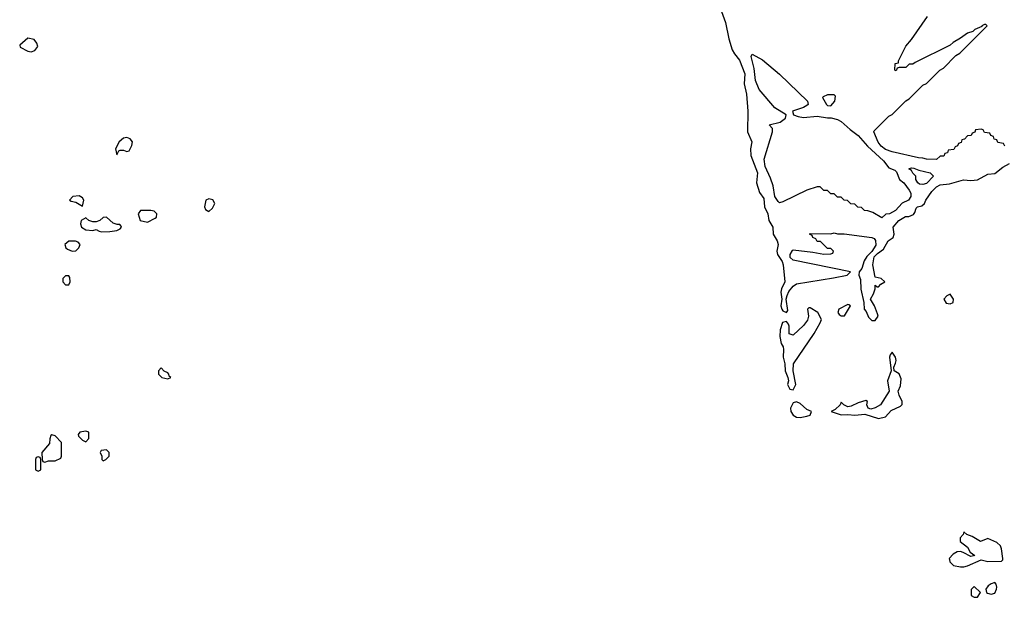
# Model space of a CAD drawing. Header units: inches. Extents: x 2601682 to 2755810, y 449311 to 584050.
# Tile 494 of 505: x 2738202 to 2743966, y 564022 to 567407. Entities that reach past the tile are written whole.
import ezdxf

# ---------------------------------------------------------------- set-up
doc = ezdxf.new("R2010")
doc.units = ezdxf.units.IN
doc.header["$MEASUREMENT"] = 0
doc.layers.add('C7536', color=7, linetype='Continuous')
doc.layers.add('C7546', color=7, linetype='Continuous')

msp = doc.modelspace()

# ---------------------------------------------------------------- linework, layer by layer
at = {"layer": 'C7536', "color": 2, "elevation": 2}
for points in [[(2738250, 567298), (2738202, 567258), (2738204.7, 567244.7), (2738250, 567222), (2738270, 567218), (2738290, 567226), (2738308.7, 567250), (2738302, 567270), (2738286, 567290)], [(2738830, 566717.2), (2738810, 566713.2), (2738784.7, 566690), (2738762, 566650), (2738770, 566614), (2738782, 566638), (2738790, 566642), (2738810, 566642), (2738830, 566634), (2738842, 566638), (2738858, 566670), (2738862, 566690), (2738849.1, 566709.1)], [(2738550, 566375.3), (2738514, 566370), (2738494, 566350), (2738503.6, 566343.6), (2738530, 566338), (2738570, 566314), (2738577.2, 566350), (2738570, 566362)], [(2739310, 566357.2), (2739292, 566350), (2739284.7, 566310), (2739290, 566294), (2739310, 566282), (2739330, 566302), (2739344, 566330), (2739331.9, 566351.9)], [(2738970, 566289.2), (2738910, 566288.7), (2738896, 566270), (2738906.8, 566230), (2738950, 566220.7), (2738996, 566244), (2739002, 566250), (2739004, 566270), (2738990, 566284)], [(2738710, 566248.7), (2738690, 566248), (2738670.9, 566229.1), (2738650, 566222), (2738630, 566222), (2738606, 566230), (2738590, 566246), (2738562, 566230), (2738558, 566210), (2738564.7, 566190), (2738590, 566176), (2738630, 566171.3), (2738650, 566178), (2738666.8, 566166.8), (2738683.5, 566163.5), (2738730, 566166), (2738770, 566172), (2738790, 566182), (2738798, 566190), (2738796.4, 566196.4), (2738787.3, 566207.3), (2738772.7, 566207.3), (2738750, 566215.3)], [(2738529.1, 566109.1), (2738490, 566109), (2738466.8, 566090), (2738471.3, 566070), (2738482.5, 566062.5), (2738510, 566051), (2738530, 566051.3), (2738548.7, 566070), (2738555.3, 566090), (2738544, 566104)], [(2738490, 565906), (2738470, 565906), (2738454, 565890), (2738454, 565870), (2738470, 565854), (2738490, 565854), (2738498, 565870), (2738496.4, 565896.4)], [(2739030, 565366), (2739014, 565350), (2739014, 565330), (2739034, 565310), (2739070, 565302), (2739086, 565310), (2739078, 565318), (2739075.3, 565330), (2739070, 565338), (2739047.3, 565347.3)], [(2738590, 564995.3), (2738554, 564990), (2738544.7, 564975.3), (2738546.4, 564966.4), (2738570, 564942), (2738590, 564934), (2738607.3, 564952.7), (2738606, 564990)], [(2738390, 564973.2), (2738384.7, 564970), (2738378, 564950), (2738376, 564924), (2738332, 564870), (2738334, 564830), (2738338, 564818), (2738350, 564814), (2738370, 564822), (2738410, 564822), (2738442, 564838), (2738446, 564850), (2738446, 564930), (2738410, 564968)], [(2738710, 564886), (2738678, 564882), (2738674, 564870), (2738682, 564850), (2738682, 564830), (2738690, 564822), (2738706, 564830), (2738726, 564850), (2738726, 564870)], [(2738310, 564846), (2738298, 564842), (2738294, 564830), (2738294, 564770), (2738310, 564762), (2738326, 564770), (2738326, 564830), (2738322, 564842)]]:
    msp.add_lwpolyline(points, close=True, dxfattribs=at)
at = {"layer": 'C7546', "color": 2, "elevation": 2}
for points in [[(2742286, 567526), (2742334.4, 567390), (2742354.2, 567294.2), (2742373, 567230), (2742386, 567206), (2742415.8, 567170), (2742446.4, 567090), (2742443, 567030), (2742457.6, 566970), (2742465.5, 566870), (2742462, 566750), (2742487.3, 566690), (2742480.5, 566650), (2742483, 566610), (2742520.5, 566510), (2742514.4, 566450), (2742533.8, 566393.8), (2742558, 566358), (2742563, 566310), (2742582, 566270), (2742586.8, 566230), (2742610, 566191.3), (2742612.7, 566150), (2742636.4, 566110), (2742641.6, 566090), (2742634.9, 566050), (2742638, 566030), (2742664.9, 565990), (2742670.5, 565970.5), (2742682, 565870), (2742661.6, 565830), (2742658, 565810), (2742663, 565770), (2742658, 565730), (2742663, 565710), (2742670, 565700.7), (2742690, 565691.3), (2742698, 565702), (2742688.7, 565770), (2742695.1, 565790), (2742705.1, 565814.9), (2742730, 565846), (2742750, 565858.8), (2742966.8, 565893.2), (2743046, 565910), (2743066, 565930), (2742730, 565997), (2742712.5, 566012.5), (2742712.3, 566030), (2742725.6, 566054.4), (2742730, 566058.8), (2742845.4, 566045.4), (2742910, 566032), (2742950, 566034), (2742962, 566038), (2742966, 566050), (2742950, 566066), (2742930, 566066), (2742890, 566106), (2742870, 566106), (2742862, 566122), (2742846, 566130), (2742842, 566142), (2742826, 566150), (2742830, 566154), (2742950, 566152), (2742970, 566158), (2742990, 566151.3), (2743028.9, 566151.1), (2743190, 566130.8), (2743204, 566124), (2743212.5, 566112.5), (2743213.7, 566086.3), (2743191.1, 566048.9), (2743161.4, 566018.6), (2743146, 565994), (2743131.9, 565948.1), (2743116, 565930), (2743114, 565910), (2743124.9, 565884.9), (2743126.7, 565826.7), (2743144, 565750), (2743146, 565710), (2743156.4, 565696.4), (2743170, 565662.8), (2743190, 565644), (2743210, 565644.9), (2743226.6, 565670), (2743223.7, 565683.7), (2743206, 565730), (2743182, 565770), (2743199.7, 565800.3), (2743209.5, 565830), (2743210, 565852), (2743222, 565842), (2743230, 565842), (2743243.1, 565856.9), (2743266, 565870), (2743246, 565890), (2743210, 565898), (2743197, 565970), (2743203.2, 566016.8), (2743222.7, 566037.3), (2743258, 566062), (2743286, 566110), (2743315.3, 566130), (2743321.2, 566150), (2743316, 566190), (2743349.5, 566230.5), (2743387.5, 566252.5), (2743406.3, 566253.7), (2743434.6, 566265.4), (2743443.1, 566276.9), (2743450, 566302), (2743458, 566310), (2743483.2, 566316.8), (2743499, 566330), (2743506, 566350), (2743541, 566399), (2743570, 566428.2), (2743590, 566439.1), (2743644.9, 566444.9), (2743727.7, 566467.7), (2743770, 566464.4), (2743810, 566468.2), (2743870, 566500.7), (2743910, 566505.5), (2743957.2, 566542.8), (2743996.3, 566563.7)], [(2743970, 566666), (2743962, 566682), (2743927.3, 566687.3), (2743922, 566702), (2743907.3, 566707.3), (2743902, 566722), (2743887.3, 566727.3), (2743882, 566742), (2743850, 566746), (2743842, 566762), (2743830, 566766), (2743798, 566762), (2743792.7, 566747.3), (2743778, 566742), (2743772.7, 566727.3), (2743750, 566726), (2743732.7, 566707.3), (2743718, 566702), (2743712.7, 566687.3), (2743698, 566682), (2743692.7, 566667.3), (2743678, 566662), (2743670, 566646), (2743638, 566642), (2743632.7, 566627.3), (2743618, 566622), (2743612.7, 566607.3), (2743590, 566606), (2743570, 566588), (2743510, 566588.7), (2743490, 566595.3), (2743463.6, 566596.4), (2743310, 566633.2), (2743270, 566646.6), (2743245.3, 566665.3), (2743228.4, 566688.4), (2743202, 566750), (2743204, 566756), (2743290, 566842), (2743310, 566852), (2743390, 566932), (2743410, 566942), (2743490, 567022), (2743510, 567032), (2743588.9, 567111.1), (2743610, 567122), (2743683.1, 567196.9), (2743706, 567210), (2743866, 567370), (2743858, 567378), (2743850, 567378), (2743834, 567370), (2743834, 567366), (2743794, 567350), (2743782, 567338), (2743750, 567328), (2743710, 567298), (2743666.4, 567273.6), (2743650, 567258), (2743443.6, 567156.4), (2743430, 567146), (2743410, 567146), (2743390, 567126), (2743350, 567126), (2743338, 567122), (2743332.7, 567107.3), (2743326, 567110), (2743328, 567150), (2743346, 567154), (2743346, 567166), (2743389.4, 567250.6), (2743422, 567290), (2743515.5, 567424.5)]]:
    msp.add_lwpolyline(points, dxfattribs=at)
at = {"layer": 'C7546', "color": 2}
for points, elevation in [([(2742790, 566834), (2742870, 566842), (2742930, 566831.6), (2742952.4, 566832.4), (2742990, 566822), (2743010.2, 566810.2), (2743062.8, 566762.8), (2743110, 566728.2), (2743165.4, 566665.4), (2743259.4, 566579.4), (2743290, 566539.1), (2743324.5, 566524.5), (2743335.2, 566515.2), (2743353.4, 566470), (2743377.3, 566450), (2743410, 566406.8), (2743418.4, 566390), (2743419.3, 566370), (2743406, 566350), (2743367.7, 566332.3), (2743330, 566288), (2743294, 566270), (2743272, 566268), (2743250, 566246), (2743196.4, 566276.4), (2743167.3, 566287.3), (2743148.4, 566288.4), (2743130, 566306), (2743108.4, 566308.4), (2743090, 566326), (2743068.4, 566328.4), (2743047.3, 566347.3), (2743028.4, 566348.4), (2743010, 566366), (2742990, 566366), (2742970, 566386), (2742950, 566386), (2742930, 566406), (2742910, 566406), (2742887.3, 566427.3), (2742870, 566428), (2742810, 566408.7), (2742670, 566339.3), (2742650, 566332.7), (2742641.7, 566341.7), (2742622.9, 566370), (2742612.5, 566432.5), (2742598, 566478), (2742566.6, 566546.6), (2742560.7, 566590), (2742609, 566749), (2742608.4, 566768.4), (2742588.7, 566790), (2742652.9, 566807.1), (2742685.2, 566830), (2742689, 566850), (2742622.7, 566890), (2742530, 566997.2), (2742509.5, 567050), (2742501.2, 567121.2), (2742484.5, 567190), (2742490, 567204.7), (2742550, 567170.8), (2742650, 567087.3), (2742814.4, 566930), (2742817.1, 566910), (2742810, 566903.6), (2742790, 566891.5), (2742726, 566870), (2742731.3, 566850), (2742758.8, 566838.8)], 2), ([(2742970, 566966), (2742930, 566966), (2742904.7, 566955.3), (2742902, 566950), (2742924.7, 566910), (2742930, 566904.7), (2742950, 566901), (2742974, 566930), (2742978, 566958)], 6), ([(2743490, 566440.9), (2743470, 566442.7), (2743459, 566450), (2743448.9, 566471.1), (2743448.9, 566488.9), (2743430, 566508), (2743423.1, 566523.1), (2743408, 566532), (2743422, 566538), (2743436.9, 566536.9), (2743464.7, 566524.7), (2743532, 566510), (2743551.3, 566490), (2743510, 566446.6)], 2), ([(2743650, 565798), (2743630, 565788), (2743612, 565770), (2743626.4, 565746.4), (2743650, 565742), (2743666, 565750), (2743668, 565770)], 2), ([(2743050, 565738), (2742998, 565710), (2742991.3, 565690), (2742999.8, 565679.8), (2743010, 565671.3), (2743030, 565672), (2743066, 565730), (2743056.4, 565736.4)], 2), ([(2742830, 565718), (2742822, 565718), (2742814, 565710), (2742818.8, 565670), (2742813.7, 565646.3), (2742790, 565614), (2742730, 565559), (2742706, 565566), (2742706.6, 565610), (2742703.2, 565623.2), (2742690, 565639), (2742668.5, 565631.5), (2742653.4, 565590), (2742651, 565550), (2742658.8, 565510), (2742670.6, 565490.6), (2742673.7, 565473.7), (2742670.5, 565430), (2742680.5, 565390), (2742683, 565350), (2742699.1, 565310), (2742702, 565290), (2742697.3, 565270), (2742710, 565242), (2742730, 565238), (2742745.2, 565270), (2742729.3, 565349.3), (2742732.3, 565390), (2742852.1, 565567.9), (2742888.7, 565630), (2742895.3, 565650), (2742875.3, 565690)], 2), ([(2743310, 565458), (2743296.9, 565443.1), (2743294.8, 565430), (2743304, 565350), (2743283.1, 565290), (2743291, 565230), (2743241, 565150), (2743210, 565132.7), (2743185.2, 565125.2), (2743168.7, 565130), (2743162, 565150), (2743166, 565170), (2743155.3, 565175.3), (2743110, 565161.2), (2743070, 565141.2), (2743050, 565139), (2743026, 565150), (2743010, 565166), (2743004.7, 565150), (2742976.8, 565123.2), (2742952, 565110), (2743010, 565090.7), (2743050, 565094), (2743091.6, 565088.4), (2743150, 565094.8), (2743230, 565070.4), (2743270, 565080.5), (2743303.3, 565116.7), (2743358, 565142), (2743368.4, 565151.6), (2743368.7, 565170), (2743350, 565206), (2743345.2, 565230), (2743359.1, 565260.9), (2743363, 565303), (2743351.3, 565331.3), (2743322, 565350), (2743319, 565370), (2743330, 565394), (2743332, 565410), (2743329, 565430)], 2), ([(2742750, 565166.6), (2742730, 565161.2), (2742714, 565130), (2742715.8, 565110), (2742729, 565089), (2742750, 565077), (2742770, 565075.3), (2742810, 565083), (2742828.7, 565090), (2742838, 565110), (2742810, 565122.7), (2742770, 565158)], 2), ([(2743730, 564406), (2743724.7, 564390), (2743706.8, 564370), (2743706.8, 564350), (2743750, 564316), (2743766, 564286), (2743792.7, 564267.3), (2743770, 564262), (2743724.9, 564284.9), (2743710, 564289.6), (2743690, 564287.8), (2743666, 564274), (2743644, 564250), (2743644.5, 564244.5), (2743646.8, 564230), (2743668.9, 564208.9), (2743710, 564200.4), (2743730, 564200.5), (2743750, 564206.8), (2743830, 564242), (2743870, 564232), (2743950, 564234), (2743958, 564242), (2743958, 564250), (2743950, 564306), (2743943.1, 564323.1), (2743923.1, 564343.1), (2743870, 564366), (2743826, 564350), (2743778, 564378), (2743746, 564390)], 2), ([(2743790, 564086), (2743772.7, 564067.3), (2743772.7, 564032.7), (2743790, 564022), (2743810, 564022), (2743826, 564050)], 2), ([(2743910, 564108), (2743890, 564102), (2743872, 564090), (2743858, 564070), (2743862, 564050), (2743867.1, 564047.1), (2743890, 564041), (2743910, 564046), (2743921.2, 564070), (2743922, 564082), (2743919, 564099)], 2)]:
    msp.add_lwpolyline(points, close=True, dxfattribs=dict(at, elevation=elevation))

doc.saveas('drawing.dxf')
